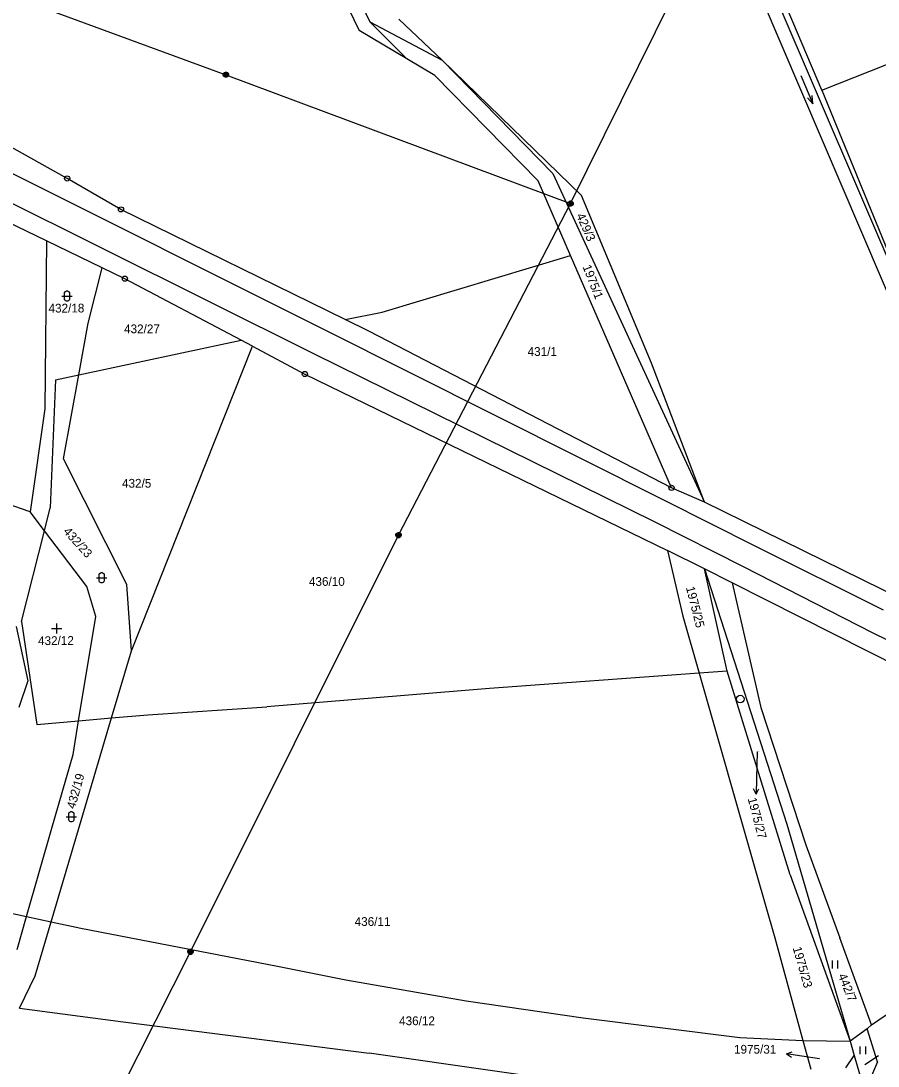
# Model space of a CAD drawing. Extents: x -795483 to -789093, y -1112258 to -1108741.
# Drawn here: x -790799.2 to -790632.8, y -1111184.2 to -1110981.4 of the extents above; entities that cross this region are included whole.
import ezdxf

# ---------------------------------------------------------------- set-up
doc = ezdxf.new("R2010")
doc.units = 0
for name, color, linetype in [('Komunikace', 7, 'Continuous'), ('Vrstva 1', 7, 'Continuous'), ('Vrstva 12', 7, 'Continuous'), ('Vrstva 14', 7, 'Continuous'), ('Vrstva 16', 7, 'Continuous'), ('Vrstva 2', 7, 'Continuous'), ('Vrstva 23', 7, 'Continuous'), ('Vrstva 26', 7, 'Continuous'), ('Vrstva 28', 7, 'Continuous')]:
    doc.layers.add(name, color=color, linetype=linetype)

msp = doc.modelspace()

# ---------------------------------------------------------------- linework, layer by layer
at = {"layer": 'Komunikace'}
for p, q in [((-790656.28, -1111123.23), (-790656.43, -1111128.4)), ((-790644.18, -1111182.78), (-790647.62, -1111182.24)), ((-790635.39, -1111183.88), (-790632.74, -1111182.13))]:
    msp.add_line(p, q, dxfattribs=at)
at = {"layer": 'Vrstva 1'}
for p, q in [((-790698.72, -1110869.34), (-790618.26, -1111057.24)), ((-790700.8, -1110870.53), (-790603.46, -1111098.83)), ((-790643.74, -1110994.77), (-790668.47, -1110936.55)), ((-790741.93, -1110960.01), (-790731.47, -1110981.52)), ((-790743.51, -1110962.83), (-790733.54, -1110983.24)), ((-790731.47, -1110981.52), (-790717.43, -1110988.97)), ((-790731.47, -1110981.52), (-790724.31, -1110988.71)), ((-790725.86, -1110981.01), (-790717.43, -1110988.97)), ((-790724.31, -1110988.71), (-790733.54, -1110983.24)), ((-790643.74, -1110994.77), (-790617.88, -1110984.54)), ((-790718.87, -1110991.93), (-790724.31, -1110988.71)), ((-790717.43, -1110988.97), (-790695.97, -1111011)), ((-790690.43, -1111015.23), (-790717.43, -1110988.97)), ((-790698.84, -1111012.36), (-790718.87, -1110991.93)), ((-790643.74, -1110994.77), (-790618.26, -1111057.24)), ((-790790.25, -1111011.93), (-790812.44, -1110999.55)), ((-790779.8, -1111017.94), (-790790.25, -1111011.93)), ((-790695.97, -1111011), (-790666.5, -1111074.75)), ((-790692.52, -1111026.9), (-790698.84, -1111012.36)), ((-790676.81, -1111047.78), (-790690.43, -1111015.23)), ((-790794.25, -1111024.06), (-790807.07, -1111017.9)), ((-790736.27, -1111039.32), (-790779.8, -1111017.94)), ((-790794.25, -1111024.06), (-790794.56, -1111056.67)), ((-790783.44, -1111029.26), (-790794.25, -1111024.06)), ((-790729.13, -1111037.87), (-790692.52, -1111026.9)), ((-790672.93, -1111071.98), (-790692.52, -1111026.9)), ((-790786.17, -1111040.04), (-790783.44, -1111029.26)), ((-790779.03, -1111031.38), (-790783.44, -1111029.26)), ((-790756.46, -1111043.33), (-790779.03, -1111031.38)), ((-790736.27, -1111039.32), (-790729.13, -1111037.87)), ((-790788, -1111050.07), (-790786.17, -1111040.04)), ((-790731.68, -1111041.57), (-790736.27, -1111039.32)), ((-790672.93, -1111071.98), (-790731.68, -1111041.57)), ((-790788, -1111050.07), (-790756.46, -1111043.33)), ((-790777.75, -1111103.58), (-790754.26, -1111044.5)), ((-790754.26, -1111044.5), (-790756.46, -1111043.33)), ((-790754.26, -1111044.5), (-790744.1, -1111049.88)), ((-790666.5, -1111074.75), (-790676.81, -1111047.78)), ((-790792.53, -1111051.04), (-790788, -1111050.07)), ((-790790.96, -1111066.33), (-790788, -1111050.07)), ((-790744.1, -1111049.88), (-790673.68, -1111084.1)), ((-790792.53, -1111051.04), (-790793.52, -1111075.85)), ((-790794.56, -1111056.67), (-790797.44, -1111076.65)), ((-790797.44, -1111076.65), (-790847.02, -1111059.46)), ((-790778.69, -1111090.73), (-790790.96, -1111066.33)), ((-790666.5, -1111074.75), (-790672.93, -1111071.98)), ((-790602.94, -1111106.03), (-790666.5, -1111074.75)), ((-790794.65, -1111080.32), (-790797.44, -1111076.65)), ((-790794.65, -1111080.32), (-790793.52, -1111075.85)), ((-790799.08, -1111097.91), (-790794.65, -1111080.32)), ((-790786.42, -1111091.14), (-790794.65, -1111080.32)), ((-790673.68, -1111084.1), (-790670.75, -1111096.85)), ((-790666.54, -1111087.71), (-790673.68, -1111084.1)), ((-790661.15, -1111090.43), (-790666.54, -1111087.71)), ((-790662.13, -1111107.53), (-790666.54, -1111087.71)), ((-790666.54, -1111087.71), (-790650.55, -1111137.21)), ((-790784.68, -1111096.95), (-790786.42, -1111091.14)), ((-790777.75, -1111103.58), (-790778.69, -1111090.73)), ((-790661.15, -1111090.43), (-790655.57, -1111114.6)), ((-790601.73, -1111120.46), (-790661.15, -1111090.43)), ((-790788.03, -1111117.18), (-790784.68, -1111096.95)), ((-790670.75, -1111096.85), (-790667.58, -1111107.93)), ((-790799.08, -1111097.91), (-790796.11, -1111117.88)), ((-790781.61, -1111116.62), (-790777.75, -1111103.58)), ((-790662.13, -1111107.53), (-790667.58, -1111107.93)), ((-790649.89, -1111147.1), (-790662.13, -1111107.53)), ((-790667.58, -1111107.93), (-790708.26, -1111110.93)), ((-790667.58, -1111107.93), (-790656.51, -1111146.69)), ((-790708.26, -1111110.93), (-790751.49, -1111114.47)), ((-790774.58, -1111116.01), (-790751.49, -1111114.47)), ((-790655.57, -1111114.6), (-790646.86, -1111141.22)), ((-790796.11, -1111117.88), (-790788.03, -1111117.18)), ((-790789.11, -1111123.71), (-790788.03, -1111117.18)), ((-790788.03, -1111117.18), (-790781.61, -1111116.62)), ((-790788.03, -1111138.3), (-790781.61, -1111116.62)), ((-790781.61, -1111116.62), (-790774.58, -1111116.01)), ((-790793.21, -1111138.04), (-790789.11, -1111123.71)), ((-790798.11, -1111155.17), (-790793.21, -1111138.04)), ((-790650.55, -1111137.21), (-790638.28, -1111179.38)), ((-790793.32, -1111156.19), (-790788.03, -1111138.3)), ((-790646.86, -1111141.22), (-790640.28, -1111159.27)), ((-790656.51, -1111146.69), (-790652.9, -1111159.33)), ((-790649.89, -1111147.1), (-790638.28, -1111179.38)), ((-790815.92, -1111151.38), (-790798.11, -1111155.17)), ((-790799.94, -1111161.57), (-790798.11, -1111155.17)), ((-790798.11, -1111155.17), (-790793.32, -1111156.19)), ((-790796.43, -1111166.69), (-790793.32, -1111156.19)), ((-790793.32, -1111156.19), (-790787.58, -1111157.41)), ((-790787.58, -1111157.41), (-790749.4, -1111164.81)), ((-790652.9, -1111159.33), (-790647.41, -1111179.21)), ((-790634.12, -1111176.21), (-790640.28, -1111159.27)), ((-790749.4, -1111164.81), (-790736.17, -1111167.48)), ((-790634.12, -1111176.21), (-790618.09, -1111165.23)), ((-790799.48, -1111172.98), (-790796.43, -1111166.69)), ((-790736.17, -1111167.48), (-790712.76, -1111171.51)), ((-790712.76, -1111171.51), (-790690.07, -1111174.81)), ((-790799.48, -1111172.98), (-790779.36, -1111175.59)), ((-790779.36, -1111175.59), (-790731.65, -1111181.67)), ((-790690.07, -1111174.81), (-790659.67, -1111178.62)), ((-790634.97, -1111176.95), (-790634.12, -1111176.21)), ((-790659.67, -1111178.62), (-790647.41, -1111179.21)), ((-790634.97, -1111176.95), (-790638.28, -1111179.38)), ((-790632.92, -1111183.37), (-790634.97, -1111176.95)), ((-790647.41, -1111179.21), (-790645.87, -1111184.79)), ((-790647.41, -1111179.21), (-790638.28, -1111179.38)), ((-790638.28, -1111179.38), (-790637.48, -1111182.12)), ((-790681.05, -1111188.89), (-790731.65, -1111181.67)), ((-790639.08, -1111184.5), (-790637.48, -1111182.12)), ((-790637.48, -1111182.12), (-790635.45, -1111189.12)), ((-790632.92, -1111183.37), (-790635.45, -1111189.12))]:
    msp.add_line(p, q, dxfattribs=at)
at = {"layer": 'Vrstva 12'}
for p, q in [((-790692.53, -1111016.8), (-790639.92, -1110910.43)), ((-790826.75, -1110967.08), (-790759.43, -1110991.79)), ((-790759.43, -1110991.79), (-790692.53, -1111016.8)), ((-790725.92, -1111081.15), (-790692.53, -1111016.8)), ((-790766.3, -1111162.01), (-790725.92, -1111081.15)), ((-790796.66, -1111222.08), (-790766.3, -1111162.01))]:
    msp.add_line(p, q, dxfattribs=at)
at = {"layer": 'Vrstva 16'}
for p, q in [((-790656.43, -1111128.4), (-790656.51, -1111131.4)), ((-790656.51, -1111131.4), (-790656.99, -1111130.39)), ((-790656.51, -1111131.4), (-790655.99, -1111130.41)), ((-790650.58, -1111181.78), (-790649.52, -1111181.44)), ((-790647.62, -1111182.24), (-790650.58, -1111181.78)), ((-790650.58, -1111181.78), (-790649.67, -1111182.43))]:
    msp.add_line(p, q, dxfattribs=at)
at = {"layer": 'Vrstva 2'}
for p, q in [((-790803.61, -1111009.6), (-790740.33, -1111041.24)), ((-790742.33, -1111045.94), (-790805.5, -1111014.51)), ((-790740.33, -1111041.24), (-790674.24, -1111074.41)), ((-790676.11, -1111078.62), (-790742.33, -1111045.94)), ((-790674.24, -1111074.41), (-790656.73, -1111083.25)), ((-790658.99, -1111087.31), (-790676.11, -1111078.62)), ((-790656.73, -1111083.25), (-790631.87, -1111095.62)), ((-790633.82, -1111100.17), (-790658.99, -1111087.31)), ((-790800.17, -1111098.9), (-790797.88, -1111109.43)), ((-790612.42, -1111110.53), (-790633.82, -1111100.17)), ((-790797.88, -1111109.43), (-790799.63, -1111114.57))]:
    msp.add_line(p, q, dxfattribs=at)
at = {"layer": 'Vrstva 23'}
for p, q in [((-790647.86, -1110991.92), (-790645.49, -1110997.44)), ((-790645.49, -1110997.44), (-790645.63, -1110995.86)), ((-790645.49, -1110997.44), (-790646.55, -1110996.26)), ((-790790.77, -1111034.15), (-790790.67, -1111033.95)), ((-790790.77, -1111035.35), (-790790.77, -1111034.15)), ((-790790.67, -1111033.95), (-790790.57, -1111033.85)), ((-790790.57, -1111033.85), (-790790.37, -1111033.75)), ((-790790.37, -1111033.75), (-790790.17, -1111033.75)), ((-790790.17, -1111033.75), (-790789.97, -1111033.85)), ((-790789.97, -1111033.85), (-790789.87, -1111033.95)), ((-790789.87, -1111033.95), (-790789.77, -1111034.15)), ((-790789.77, -1111034.15), (-790789.77, -1111035.35)), ((-790791.27, -1111034.75), (-790789.27, -1111034.75)), ((-790790.67, -1111035.55), (-790790.77, -1111035.35)), ((-790790.57, -1111035.65), (-790790.67, -1111035.55)), ((-790790.37, -1111035.75), (-790790.57, -1111035.65)), ((-790790.17, -1111035.75), (-790790.37, -1111035.75)), ((-790789.97, -1111035.65), (-790790.17, -1111035.75)), ((-790789.87, -1111035.55), (-790789.97, -1111035.65)), ((-790789.77, -1111035.35), (-790789.87, -1111035.55)), ((-790784.05, -1111088.81), (-790783.95, -1111088.61)), ((-790784.05, -1111090.01), (-790784.05, -1111088.81)), ((-790783.95, -1111088.61), (-790783.85, -1111088.51)), ((-790783.85, -1111088.51), (-790783.65, -1111088.41)), ((-790783.65, -1111088.41), (-790783.45, -1111088.41)), ((-790783.45, -1111088.41), (-790783.25, -1111088.51)), ((-790783.25, -1111088.51), (-790783.15, -1111088.61)), ((-790783.15, -1111088.61), (-790783.05, -1111088.81)), ((-790783.05, -1111088.81), (-790783.05, -1111090.01)), ((-790784.55, -1111089.41), (-790782.55, -1111089.41)), ((-790783.95, -1111090.21), (-790784.05, -1111090.01)), ((-790783.85, -1111090.31), (-790783.95, -1111090.21)), ((-790783.65, -1111090.41), (-790783.85, -1111090.31)), ((-790783.45, -1111090.41), (-790783.65, -1111090.41)), ((-790783.25, -1111090.31), (-790783.45, -1111090.41)), ((-790783.15, -1111090.21), (-790783.25, -1111090.31)), ((-790783.05, -1111090.01), (-790783.15, -1111090.21)), ((-790793.27, -1111099.27), (-790791.27, -1111099.27)), ((-790792.27, -1111100.27), (-790792.27, -1111098.27)), ((-790790.43, -1111135.8), (-790788.43, -1111135.8)), ((-790789.93, -1111135.2), (-790789.83, -1111135)), ((-790789.93, -1111136.4), (-790789.93, -1111135.2)), ((-790789.83, -1111135), (-790789.73, -1111134.9)), ((-790789.73, -1111134.9), (-790789.53, -1111134.8)), ((-790789.53, -1111134.8), (-790789.33, -1111134.8)), ((-790789.33, -1111134.8), (-790789.13, -1111134.9)), ((-790789.13, -1111134.9), (-790789.03, -1111135)), ((-790789.03, -1111135), (-790788.93, -1111135.2)), ((-790788.93, -1111135.2), (-790788.93, -1111136.4)), ((-790789.83, -1111136.6), (-790789.93, -1111136.4)), ((-790789.73, -1111136.7), (-790789.83, -1111136.6)), ((-790789.53, -1111136.8), (-790789.73, -1111136.7)), ((-790789.33, -1111136.8), (-790789.53, -1111136.8)), ((-790789.13, -1111136.7), (-790789.33, -1111136.8)), ((-790789.03, -1111136.6), (-790789.13, -1111136.7)), ((-790788.93, -1111136.4), (-790789.03, -1111136.6)), ((-790641.71, -1111165.23), (-790641.71, -1111163.73)), ((-790640.71, -1111163.73), (-790640.71, -1111165.23)), ((-790636.29, -1111181.9), (-790636.29, -1111180.4)), ((-790635.29, -1111180.4), (-790635.29, -1111181.9))]:
    msp.add_line(p, q, dxfattribs=at)
at = {"layer": 'Vrstva 26'}
for p, q in [((-790759.93, -1110991.69), (-790759.83, -1110991.49)), ((-790759.93, -1110991.89), (-790759.93, -1110991.69)), ((-790759.83, -1110992.09), (-790759.93, -1110991.89)), ((-790759.83, -1110991.49), (-790759.73, -1110991.39)), ((-790759.73, -1110991.39), (-790759.53, -1110991.29)), ((-790759.73, -1110991.59), (-790759.73, -1110991.99)), ((-790759.73, -1110991.99), (-790759.53, -1110992.09)), ((-790759.53, -1110991.29), (-790759.33, -1110991.29)), ((-790759.53, -1110992.09), (-790759.53, -1110991.49)), ((-790759.53, -1110991.49), (-790759.33, -1110991.49)), ((-790759.33, -1110991.29), (-790759.13, -1110991.39)), ((-790759.33, -1110991.49), (-790759.33, -1110992.09)), ((-790759.33, -1110992.09), (-790759.13, -1110991.99)), ((-790759.13, -1110991.39), (-790759.03, -1110991.49)), ((-790759.13, -1110991.99), (-790759.13, -1110991.59)), ((-790759.03, -1110991.49), (-790758.93, -1110991.69)), ((-790758.93, -1110991.89), (-790759.03, -1110992.09)), ((-790758.93, -1110991.69), (-790758.93, -1110991.89)), ((-790759.73, -1110992.19), (-790759.83, -1110992.09)), ((-790759.53, -1110992.29), (-790759.73, -1110992.19)), ((-790759.33, -1110992.29), (-790759.53, -1110992.29)), ((-790759.13, -1110992.19), (-790759.33, -1110992.29)), ((-790759.03, -1110992.09), (-790759.13, -1110992.19)), ((-790692.83, -1111016.4), (-790692.63, -1111016.3)), ((-790692.63, -1111016.3), (-790692.43, -1111016.3)), ((-790692.43, -1111016.3), (-790692.23, -1111016.4)), ((-790693.03, -1111016.7), (-790692.93, -1111016.5)), ((-790693.03, -1111016.9), (-790693.03, -1111016.7)), ((-790692.93, -1111017.1), (-790693.03, -1111016.9)), ((-790692.93, -1111016.5), (-790692.83, -1111016.4)), ((-790692.83, -1111017.2), (-790692.93, -1111017.1)), ((-790692.83, -1111016.6), (-790692.83, -1111017)), ((-790692.83, -1111017), (-790692.63, -1111017.1)), ((-790692.63, -1111017.3), (-790692.83, -1111017.2)), ((-790692.63, -1111017.1), (-790692.63, -1111016.5)), ((-790692.63, -1111016.5), (-790692.43, -1111016.5)), ((-790692.43, -1111017.3), (-790692.63, -1111017.3)), ((-790692.43, -1111016.5), (-790692.43, -1111017.1)), ((-790692.43, -1111017.1), (-790692.23, -1111017)), ((-790692.23, -1111017.2), (-790692.43, -1111017.3)), ((-790692.23, -1111016.4), (-790692.13, -1111016.5)), ((-790692.23, -1111017), (-790692.23, -1111016.6)), ((-790692.13, -1111017.1), (-790692.23, -1111017.2)), ((-790692.13, -1111016.5), (-790692.03, -1111016.7)), ((-790692.03, -1111016.9), (-790692.13, -1111017.1)), ((-790692.03, -1111016.7), (-790692.03, -1111016.9)), ((-790726.42, -1111081.05), (-790726.32, -1111080.85)), ((-790726.42, -1111081.25), (-790726.42, -1111081.05)), ((-790726.32, -1111081.45), (-790726.42, -1111081.25)), ((-790726.32, -1111080.85), (-790726.22, -1111080.75)), ((-790726.22, -1111080.75), (-790726.02, -1111080.65)), ((-790726.22, -1111080.95), (-790726.22, -1111081.35)), ((-790726.02, -1111080.65), (-790725.82, -1111080.65)), ((-790726.02, -1111081.45), (-790726.02, -1111080.85)), ((-790726.02, -1111080.85), (-790725.82, -1111080.85)), ((-790725.82, -1111080.65), (-790725.62, -1111080.75)), ((-790725.82, -1111080.85), (-790725.82, -1111081.45)), ((-790725.62, -1111080.75), (-790725.52, -1111080.85)), ((-790725.62, -1111081.35), (-790725.62, -1111080.95)), ((-790725.52, -1111080.85), (-790725.42, -1111081.05)), ((-790725.42, -1111081.25), (-790725.52, -1111081.45)), ((-790725.42, -1111081.05), (-790725.42, -1111081.25)), ((-790726.22, -1111081.55), (-790726.32, -1111081.45)), ((-790726.22, -1111081.35), (-790726.02, -1111081.45)), ((-790726.02, -1111081.65), (-790726.22, -1111081.55)), ((-790725.82, -1111081.65), (-790726.02, -1111081.65)), ((-790725.82, -1111081.45), (-790725.62, -1111081.35)), ((-790725.62, -1111081.55), (-790725.82, -1111081.65)), ((-790725.52, -1111081.45), (-790725.62, -1111081.55)), ((-790766.8, -1111161.91), (-790766.7, -1111161.71)), ((-790766.8, -1111162.11), (-790766.8, -1111161.91)), ((-790766.7, -1111162.31), (-790766.8, -1111162.11)), ((-790766.7, -1111161.71), (-790766.6, -1111161.61)), ((-790766.6, -1111162.41), (-790766.7, -1111162.31)), ((-790766.6, -1111161.61), (-790766.4, -1111161.51)), ((-790766.6, -1111161.81), (-790766.6, -1111162.21)), ((-790766.6, -1111162.21), (-790766.4, -1111162.31)), ((-790766.4, -1111162.51), (-790766.6, -1111162.41)), ((-790766.4, -1111161.51), (-790766.2, -1111161.51)), ((-790766.4, -1111162.31), (-790766.4, -1111161.71)), ((-790766.4, -1111161.71), (-790766.2, -1111161.71)), ((-790766.2, -1111161.51), (-790766, -1111161.61)), ((-790766.2, -1111161.71), (-790766.2, -1111162.31)), ((-790766.2, -1111162.31), (-790766, -1111162.21)), ((-790766, -1111162.41), (-790766.2, -1111162.51)), ((-790766, -1111161.61), (-790765.9, -1111161.71)), ((-790766, -1111162.21), (-790766, -1111161.81)), ((-790765.9, -1111162.31), (-790766, -1111162.41)), ((-790765.9, -1111161.71), (-790765.8, -1111161.91)), ((-790765.8, -1111162.11), (-790765.9, -1111162.31)), ((-790765.8, -1111161.91), (-790765.8, -1111162.11)), ((-790766.2, -1111162.51), (-790766.4, -1111162.51))]:
    msp.add_line(p, q, dxfattribs=at)
at = {"layer": 'Vrstva 28'}
for centre, radius in [((-790790.25, -1111011.93), 0.5), ((-790790.25, -1111011.93), 0.01), ((-790779.8, -1111017.94), 0.5), ((-790779.8, -1111017.94), 0.01), ((-790779.03, -1111031.38), 0.5), ((-790779.03, -1111031.38), 0.01), ((-790744.1, -1111049.88), 0.5), ((-790744.1, -1111049.88), 0.01), ((-790672.93, -1111071.98), 0.5), ((-790672.93, -1111071.98), 0.01), ((-790659.59, -1111112.97), 0.75), ((-790659.59, -1111112.97), 0.01)]:
    msp.add_circle(centre, radius, dxfattribs=at)

# ---------------------------------------------------------------- texts
at = {"layer": 'Vrstva 14'}
for s, rotation, p in [('429/3', 293.6195, (-790691.46, -1111019.1)), ('1975/1', 291.3503, (-790690.22, -1111029.05)), ('432/18', 0.227, (-790793.86, -1111037.96)), ('432/23', 311.9395, (-790791.11, -1111080.53)), ('1975/25', 284.377, (-790670.15, -1111091.31)), ('432/12', 0.5261, (-790795.89, -1111102.5)), ('432/19', 74.2934, (-790788.75, -1111134.39)), ('1975/23', 285.9076, (-790649.42, -1111161.27)), ('442/7', 292.1379, (-790640.64, -1111166.62))]:
    msp.add_text(s, height=1.7, rotation=rotation, dxfattribs=at).set_placement(p)
for s, height, p in [('432/27', 1.7, (-790779.2, -1111041.97)), ('431/1', 1.7, (-790700.87, -1111046.37)), ('432/5', 1.7, (-790779.6, -1111071.94)), ('436/10', 1.7, (-790743.31, -1111090.99)), ('1975/27', 0.1, (-790656.28, -1111123.23)), ('436/11', 1.7, (-790734.44, -1111156.99)), ('436/12', 1.7, (-790725.81, -1111176.25)), ('1975/31', 0.1, (-790644.18, -1111182.78)), ('442/10', 0.1, (-790635.39, -1111183.88))]:
    msp.add_text(s, height=height, dxfattribs=at).set_placement(p)
at = {"layer": 'Vrstva 16'}
msp.add_text('1975/27', height=1.7, rotation=284.6861, dxfattribs=at).set_placement((-790658.15, -1111132.3))
msp.add_text('1975/31', height=1.7, dxfattribs=at).set_placement((-790660.8, -1111181.78))

doc.saveas('drawing.dxf')
